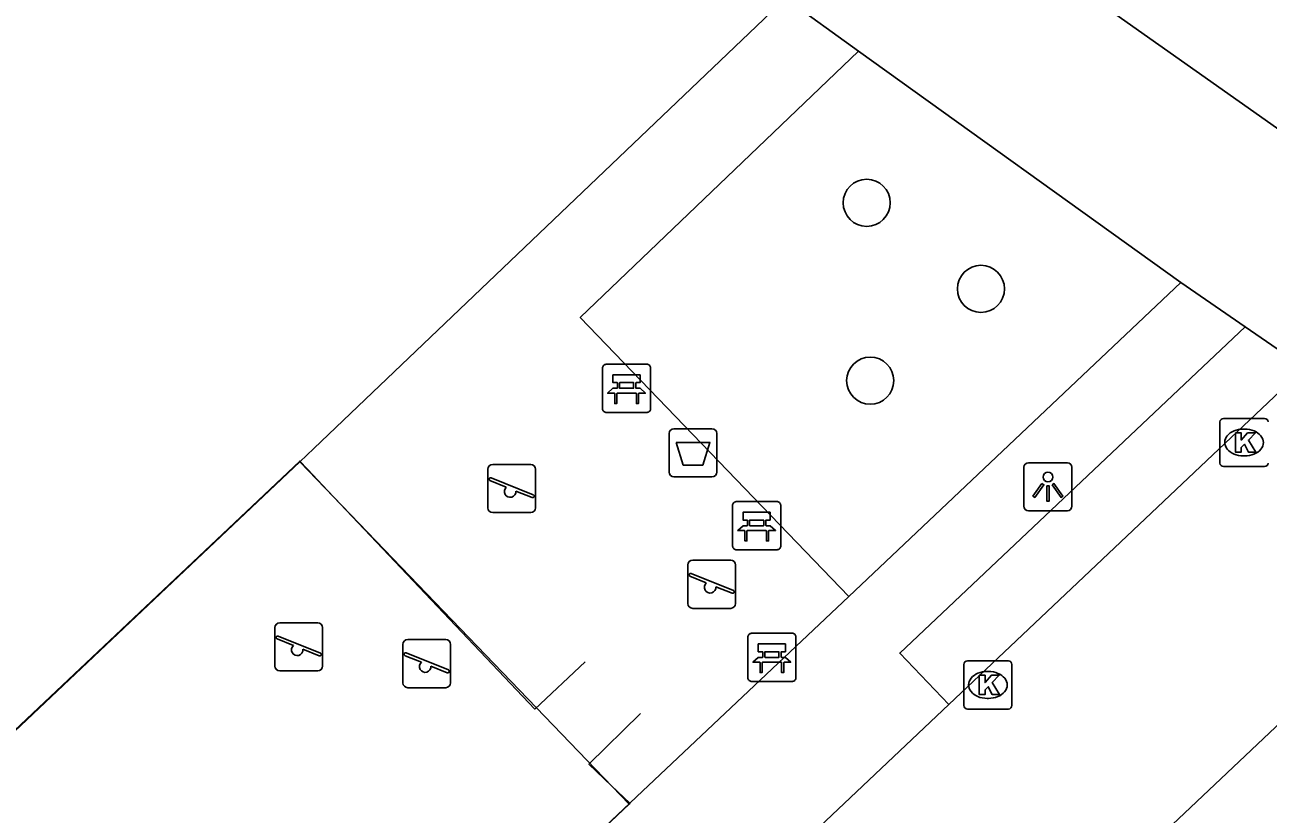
# Model space of a CAD drawing. Extents: x 162532 to 163264, y 381233 to 382042.
# Drawn here: x 163096.93 to 163122.77, y 381534.69 to 381551.08 of the extents above; entities that cross this region are included whole.
import ezdxf

# ---------------------------------------------------------------- set-up
doc = ezdxf.new("R2010")
doc.units = 0
for name, color, linetype in [('IMGEO_Afvalbak', 7, 'Continuous'), ('IMGEO_Bank', 7, 'Continuous'), ('IMGEO_Boom', 7, 'Continuous'), ('IMGEO_Groenvoorziening', 7, 'Continuous'), ('IMGEO_Hek', 7, 'Continuous'), ('IMGEO_Kolk', 7, 'Continuous'), ('IMGEO_Lichtpunt', 7, 'Continuous'), ('IMGEO_Rijbaan_lokaal_open', 7, 'Continuous'), ('IMGEO_Speelvoorziening', 7, 'Continuous'), ('IMGEO_Voetpad_open', 7, 'Continuous')]:
    doc.layers.add(name, color=color, linetype=linetype)

msp = doc.modelspace()

# ---------------------------------------------------------------- linework, layer by layer
at = {"layer": 'IMGEO_Afvalbak'}
for p, q in [((163110.317, 381541.791), (163110.317, 381542.591)), ((163110.317, 381542.591), (163110.317, 381541.791)), ((163110.417, 381542.691), (163111.207, 381542.691)), ((163111.207, 381542.691), (163110.417, 381542.691)), ((163111.307, 381542.591), (163111.307, 381541.791)), ((163111.307, 381541.791), (163111.307, 381542.591)), ((163111.207, 381541.691), (163110.417, 381541.691)), ((163110.417, 381541.691), (163111.207, 381541.691))]:
    msp.add_line(p, q, dxfattribs=at)
msp.add_lwpolyline([(163110.46, 381542.405), (163111.164, 381542.405), (163111.015, 381541.935), (163110.609, 381541.935), (163110.46, 381542.405)], dxfattribs=at)
for centre, start, end in [((163110.417, 381542.591), 90, 180), ((163110.417, 381542.591), 90, 180), ((163111.207, 381542.591), 0, 90), ((163111.207, 381542.591), 360, 90), ((163110.417, 381541.791), 180, 270), ((163110.417, 381541.791), 180, 270), ((163111.207, 381541.791), 270, 0), ((163111.207, 381541.791), 270, 0)]:
    msp.add_arc(centre, 0.1, start, end, dxfattribs=at)
at = {"layer": 'IMGEO_Bank'}
for p, q in [((163108.932, 381543.104), (163108.932, 381543.945)), ((163108.932, 381543.945), (163108.932, 381543.104)), ((163109.007, 381544.029), (163109.848, 381544.029)), ((163109.848, 381544.029), (163109.007, 381544.029)), ((163109.932, 381543.954), (163109.932, 381543.113)), ((163109.932, 381543.113), (163109.932, 381543.954)), ((163109.241, 381543.535), (163109.241, 381543.641)), ((163109.285, 381543.641), (163109.285, 381543.535)), ((163109.573, 381543.647), (163109.291, 381543.647)), ((163109.579, 381543.535), (163109.579, 381543.641)), ((163109.623, 381543.641), (163109.623, 381543.535)), ((163109.629, 381543.427), (163109.236, 381543.427)), ((163109.291, 381543.529), (163109.573, 381543.529)), ((163109.857, 381543.029), (163109.016, 381543.029)), ((163109.016, 381543.029), (163109.857, 381543.029)), ((163111.636, 381540.251), (163111.636, 381541.092)), ((163111.636, 381541.092), (163111.636, 381540.251)), ((163111.711, 381541.176), (163112.552, 381541.176)), ((163112.552, 381541.176), (163111.711, 381541.176)), ((163112.636, 381541.101), (163112.636, 381540.26)), ((163112.636, 381540.26), (163112.636, 381541.101)), ((163111.945, 381540.682), (163111.945, 381540.788)), ((163111.989, 381540.788), (163111.989, 381540.682)), ((163112.277, 381540.794), (163111.995, 381540.794)), ((163112.283, 381540.682), (163112.283, 381540.788)), ((163112.327, 381540.788), (163112.327, 381540.682)), ((163112.333, 381540.574), (163111.94, 381540.574)), ((163111.995, 381540.676), (163112.277, 381540.676)), ((163112.561, 381540.176), (163111.72, 381540.176)), ((163111.72, 381540.176), (163112.561, 381540.176)), ((163112.027, 381538.442), (163112.868, 381538.442)), ((163112.868, 381538.442), (163112.027, 381538.442)), ((163111.952, 381537.517), (163111.952, 381538.358)), ((163111.952, 381538.358), (163111.952, 381537.517)), ((163112.952, 381538.367), (163112.952, 381537.526)), ((163112.952, 381537.526), (163112.952, 381538.367)), ((163112.261, 381537.948), (163112.261, 381538.054)), ((163112.305, 381538.054), (163112.305, 381537.948)), ((163112.593, 381538.06), (163112.311, 381538.06)), ((163112.311, 381537.942), (163112.593, 381537.942)), ((163112.599, 381537.948), (163112.599, 381538.054)), ((163112.643, 381538.054), (163112.643, 381537.948)), ((163112.649, 381537.84), (163112.256, 381537.84)), ((163112.877, 381537.442), (163112.036, 381537.442)), ((163112.036, 381537.442), (163112.877, 381537.442))]:
    msp.add_line(p, q, dxfattribs=at)
for points in [[(163109.235, 381543.647), (163109.149, 381543.647), (163109.149, 381543.808), (163109.712, 381543.808), (163109.712, 381543.647), (163109.629, 381543.647)], [(163109.179, 381543.427), (163109.037, 381543.427), (163109.149, 381543.529), (163109.235, 381543.529)], [(163109.229, 381543.42), (163109.229, 381543.213), (163109.186, 381543.213), (163109.186, 381543.42)], [(163109.629, 381543.529), (163109.712, 381543.529), (163109.824, 381543.427), (163109.685, 381543.427)], [(163109.679, 381543.42), (163109.679, 381543.213), (163109.635, 381543.213), (163109.635, 381543.42)], [(163111.939, 381540.794), (163111.853, 381540.794), (163111.853, 381540.955), (163112.416, 381540.955), (163112.416, 381540.794), (163112.333, 381540.794)], [(163111.883, 381540.574), (163111.741, 381540.574), (163111.853, 381540.676), (163111.939, 381540.676)], [(163111.933, 381540.567), (163111.933, 381540.36), (163111.89, 381540.36), (163111.89, 381540.567)], [(163112.333, 381540.676), (163112.416, 381540.676), (163112.528, 381540.574), (163112.389, 381540.574)], [(163112.383, 381540.567), (163112.383, 381540.36), (163112.339, 381540.36), (163112.339, 381540.567)], [(163112.255, 381538.06), (163112.169, 381538.06), (163112.169, 381538.221), (163112.732, 381538.221), (163112.732, 381538.06), (163112.649, 381538.06)], [(163112.199, 381537.84), (163112.057, 381537.84), (163112.169, 381537.942), (163112.255, 381537.942)], [(163112.649, 381537.942), (163112.732, 381537.942), (163112.844, 381537.84), (163112.705, 381537.84)], [(163112.249, 381537.833), (163112.249, 381537.626), (163112.206, 381537.626), (163112.206, 381537.833)], [(163112.699, 381537.833), (163112.699, 381537.626), (163112.655, 381537.626), (163112.655, 381537.833)]]:
    msp.add_lwpolyline(points, dxfattribs=at)
for centre, radius, start, end in [((163109.01, 381543.951), 0.0779, 92.4484, 184.2845), ((163109.01, 381543.951), 0.0779, 92.4484, 184.2845), ((163109.854, 381543.951), 0.0779, 2.4484, 94.2845), ((163109.854, 381543.951), 0.0779, 2.4484, 94.2845), ((163109.234, 381543.64), 0.00671, 2.8957, 87.1043), ((163109.291, 381543.64), 0.00671, 92.8957, 177.1043), ((163109.573, 381543.64), 0.00671, 2.8957, 87.1043), ((163109.63, 381543.64), 0.00671, 92.8957, 177.1043), ((163109.179, 381543.42), 0.00671, 2.8957, 87.1043), ((163109.236, 381543.42), 0.00671, 92.8957, 177.1043), ((163109.234, 381543.536), 0.00671, 272.8957, 357.1043), ((163109.291, 381543.536), 0.00671, 182.8957, 267.1043), ((163109.573, 381543.536), 0.00671, 272.8957, 357.1043), ((163109.63, 381543.536), 0.00671, 182.8957, 267.1043), ((163109.628, 381543.42), 0.00671, 2.8957, 87.1043), ((163109.685, 381543.42), 0.00671, 92.8957, 177.1043), ((163109.01, 381543.107), 0.0779, 182.4484, 274.2845), ((163109.01, 381543.107), 0.0779, 182.4484, 274.2845), ((163109.854, 381543.107), 0.0779, 272.4484, 4.2845), ((163109.854, 381543.107), 0.0779, 272.4484, 4.2845), ((163111.714, 381541.098), 0.0779, 92.4484, 184.2845), ((163111.714, 381541.098), 0.0779, 92.4484, 184.2845), ((163112.558, 381541.098), 0.0779, 2.4484, 94.2845), ((163112.558, 381541.098), 0.0779, 2.4484, 94.2845), ((163111.938, 381540.787), 0.00671, 2.8957, 87.1043), ((163111.995, 381540.787), 0.00671, 92.8957, 177.1043), ((163112.277, 381540.787), 0.00671, 2.8957, 87.1043), ((163112.334, 381540.787), 0.00671, 92.8957, 177.1043), ((163111.883, 381540.567), 0.00671, 2.8957, 87.1043), ((163111.94, 381540.567), 0.00671, 92.8957, 177.1043), ((163111.938, 381540.683), 0.00671, 272.8957, 357.1043), ((163111.995, 381540.683), 0.00671, 182.8957, 267.1043), ((163112.277, 381540.683), 0.00671, 272.8957, 357.1043), ((163112.334, 381540.683), 0.00671, 182.8957, 267.1043), ((163112.332, 381540.567), 0.00671, 2.8957, 87.1043), ((163112.389, 381540.567), 0.00671, 92.8957, 177.1043), ((163111.714, 381540.254), 0.0779, 182.4484, 274.2845), ((163111.714, 381540.254), 0.0779, 182.4484, 274.2845), ((163112.558, 381540.254), 0.0779, 272.4484, 4.2845), ((163112.558, 381540.254), 0.0779, 272.4484, 4.2845), ((163112.03, 381538.364), 0.0779, 92.4484, 184.2845), ((163112.03, 381538.364), 0.0779, 92.4484, 184.2845), ((163112.874, 381538.364), 0.0779, 2.4484, 94.2845), ((163112.874, 381538.364), 0.0779, 2.4484, 94.2845), ((163112.254, 381538.053), 0.00671, 2.8957, 87.1043), ((163112.254, 381537.949), 0.00671, 272.8957, 357.1043), ((163112.311, 381538.053), 0.00671, 92.8957, 177.1043), ((163112.311, 381537.949), 0.00671, 182.8957, 267.1043), ((163112.593, 381538.053), 0.00671, 2.8957, 87.1043), ((163112.593, 381537.949), 0.00671, 272.8957, 357.1043), ((163112.65, 381538.053), 0.00671, 92.8957, 177.1043), ((163112.65, 381537.949), 0.00671, 182.8957, 267.1043), ((163112.199, 381537.833), 0.00671, 2.8957, 87.1043), ((163112.256, 381537.833), 0.00671, 92.8957, 177.1043), ((163112.648, 381537.833), 0.00671, 2.8957, 87.1043), ((163112.705, 381537.833), 0.00671, 92.8957, 177.1043), ((163112.03, 381537.52), 0.0779, 182.4484, 274.2845), ((163112.03, 381537.52), 0.0779, 182.4484, 274.2845), ((163112.874, 381537.52), 0.0779, 272.4484, 4.2845), ((163112.874, 381537.52), 0.0779, 272.4484, 4.2845)]:
    msp.add_arc(centre, radius, start, end, dxfattribs=at)
at = {"layer": 'IMGEO_Boom'}
for centre in [(163114.422, 381547.381), (163116.797, 381545.594), (163114.495, 381543.688)]:
    msp.add_circle(centre, 0.489, dxfattribs=at)
at = {"layer": 'IMGEO_Groenvoorziening'}
msp.add_lwpolyline([(163102.644, 381542.005), (163093.437, 381533.314), (163093.387, 381533.266), (163100.23, 381526.152)], dxfattribs=at)
at = {"layer": 'IMGEO_Hek'}
msp.add_lwpolyline([(163109.722, 381536.777), (163108.648, 381535.721), (163109.119, 381535.274), (163109.501, 381534.911), (163100.23, 381526.152), (163099.858, 381526.539), (163098.933, 381527.502), (163093.687, 381532.954), (163093.375, 381533.278), (163102.639, 381542.019), (163102.798, 381541.851), (163103.225, 381541.401), (163107.525, 381536.867), (163108.574, 381537.847)], dxfattribs=at)
at = {"layer": 'IMGEO_Kolk'}
for p, q in [((163121.764, 381541.978), (163121.764, 381542.83)), ((163121.839, 381542.904), (163122.691, 381542.904)), ((163122.252, 381542.684), (163122.277, 381542.684)), ((163122.275, 381542.124), (163122.25, 381542.124)), ((163122.691, 381541.904), (163121.839, 381541.904)), ((163116.44, 381536.943), (163116.44, 381537.795)), ((163116.515, 381537.869), (163117.367, 381537.869)), ((163116.928, 381537.649), (163116.953, 381537.649)), ((163117.441, 381537.795), (163117.441, 381536.943)), ((163116.951, 381537.089), (163116.926, 381537.089)), ((163117.367, 381536.869), (163116.515, 381536.869))]:
    msp.add_line(p, q, dxfattribs=at)
for points in [[(163121.764, 381541.978), (163121.764, 381542.83)], [(163121.839, 381542.904), (163122.691, 381542.904)], [(163122.085, 381542.604), (163122.208, 381542.604), (163122.208, 381542.453), (163122.338, 381542.604), (163122.502, 381542.604), (163122.356, 381542.453), (163122.509, 381542.204), (163122.357, 381542.204), (163122.272, 381542.368), (163122.208, 381542.301), (163122.208, 381542.204), (163122.085, 381542.204), (163122.085, 381542.604)], [(163122.691, 381541.904), (163121.839, 381541.904)], [(163116.44, 381536.943), (163116.44, 381537.795)], [(163116.515, 381537.869), (163117.367, 381537.869)], [(163117.441, 381537.795), (163117.441, 381536.943)], [(163116.761, 381537.569), (163116.884, 381537.569), (163116.884, 381537.418), (163117.014, 381537.569), (163117.178, 381537.569), (163117.032, 381537.418), (163117.185, 381537.169), (163117.033, 381537.169), (163116.948, 381537.333), (163116.884, 381537.266), (163116.884, 381537.169), (163116.761, 381537.169), (163116.761, 381537.569)], [(163117.367, 381536.869), (163116.515, 381536.869)]]:
    msp.add_lwpolyline(points, dxfattribs=at)
for centre, start, end in [((163121.841, 381542.828), 91.552, 178.448), ((163121.841, 381542.828), 91.552, 178.448), ((163122.689, 381542.828), 1.552, 88.448), ((163122.689, 381542.828), 1.552, 88.448), ((163121.841, 381541.98), 181.552, 268.448), ((163121.841, 381541.98), 181.552, 268.448), ((163122.689, 381541.98), 271.552, 358.448), ((163122.689, 381541.98), 271.552, 358.448), ((163116.517, 381537.793), 91.552, 178.448), ((163116.517, 381537.793), 91.552, 178.448), ((163117.365, 381537.793), 1.552, 88.448), ((163117.365, 381537.793), 1.552, 88.448), ((163116.517, 381536.945), 181.552, 268.448), ((163116.517, 381536.945), 181.552, 268.448), ((163117.365, 381536.945), 271.552, 358.448), ((163117.365, 381536.945), 271.552, 358.448)]:
    msp.add_arc(centre, 0.0765, start, end, dxfattribs=at)
for centre, major_axis, ratio, start_param, end_param in [((163122.251, 381542.404), (-0.387, 0.002), 0.722429, 4.712389, 7.853982), ((163122.276, 381542.404), (-0.39, 0.002), 0.717154, 1.570796, 4.712389), ((163116.927, 381537.369), (-0.387, 0.002), 0.722429, 4.712389, 7.853982), ((163116.952, 381537.369), (-0.39, 0.002), 0.717154, 1.570796, 4.712389)]:
    msp.add_ellipse(centre, major_axis=major_axis, ratio=ratio, start_param=start_param, end_param=end_param, dxfattribs=at)
at = {"layer": 'IMGEO_Lichtpunt'}
for p, q in [((163117.691, 381541.889), (163117.691, 381541.082)), ((163117.691, 381541.889), (163117.691, 381541.082)), ((163118.593, 381541.984), (163117.785, 381541.984)), ((163118.593, 381541.984), (163117.785, 381541.984)), ((163118.687, 381541.082), (163118.687, 381541.889)), ((163118.687, 381541.082), (163118.687, 381541.889)), ((163117.785, 381540.988), (163118.593, 381540.988)), ((163117.785, 381540.988), (163118.593, 381540.988))]:
    msp.add_line(p, q, dxfattribs=at)
for points in [[(163118.065, 381541.553), (163118.104, 381541.525), (163117.916, 381541.263), (163117.878, 381541.29), (163118.065, 381541.553)], [(163118.277, 381541.525), (163118.315, 381541.552), (163118.502, 381541.29), (163118.463, 381541.262), (163118.277, 381541.525)], [(163118.167, 381541.505), (163118.214, 381541.505), (163118.214, 381541.183), (163118.167, 381541.183), (163118.167, 381541.505)]]:
    msp.add_lwpolyline(points, dxfattribs=at)
msp.add_circle((163118.19, 381541.687), 0.0994, dxfattribs=at)
for centre, start, end in [((163117.785, 381541.889), 90, 180), ((163117.785, 381541.889), 90, 180), ((163118.593, 381541.889), 0, 90), ((163118.593, 381541.889), 0, 90), ((163117.785, 381541.082), 180, 270), ((163117.785, 381541.082), 180, 270), ((163118.593, 381541.082), 270, 0), ((163118.593, 381541.082), 270, 360)]:
    msp.add_arc(centre, 0.0946, start, end, dxfattribs=at)
at = {"layer": 'IMGEO_Rijbaan_lokaal_open'}
for points in [[(163157.1, 381524.676), (163155.592, 381525.754), (163147.662, 381531.434), (163130.622, 381543.577), (163123.831, 381548.305), (163116.261, 381553.653), (163105.848, 381561.2), (163108.563, 381564.251)], [(163123.527, 381543.952), (163116.13, 381536.96)], [(163127.716, 381541.024), (163101.581, 381516.34)], [(163111.655, 381532.733), (163116.13, 381536.96)]]:
    msp.add_lwpolyline(points, dxfattribs=at)
at = {"layer": 'IMGEO_Speelvoorziening'}
for p, q in [((163106.549, 381541.047), (163106.549, 381541.847)), ((163106.549, 381541.847), (163106.549, 381541.047)), ((163106.649, 381541.947), (163107.439, 381541.947)), ((163107.439, 381541.947), (163106.649, 381541.947)), ((163107.539, 381541.847), (163107.539, 381541.047)), ((163107.539, 381541.047), (163107.539, 381541.847)), ((163106.932, 381541.475), (163106.593, 381541.612)), ((163106.618, 381541.672), (163107.494, 381541.319)), ((163107.47, 381541.259), (163107.13, 381541.396)), ((163107.439, 381540.947), (163106.649, 381540.947)), ((163106.649, 381540.947), (163107.439, 381540.947)), ((163110.706, 381539.06), (163110.706, 381539.86)), ((163110.706, 381539.86), (163110.706, 381539.06)), ((163110.806, 381539.96), (163111.596, 381539.96)), ((163111.596, 381539.96), (163110.806, 381539.96)), ((163111.696, 381539.86), (163111.696, 381539.06)), ((163111.696, 381539.06), (163111.696, 381539.86)), ((163111.089, 381539.488), (163110.75, 381539.625)), ((163110.775, 381539.685), (163111.651, 381539.332)), ((163111.627, 381539.272), (163111.287, 381539.409)), ((163111.596, 381538.96), (163110.806, 381538.96)), ((163110.806, 381538.96), (163111.596, 381538.96)), ((163102.124, 381537.76), (163102.124, 381538.56)), ((163102.124, 381538.56), (163102.124, 381537.76)), ((163102.224, 381538.66), (163103.014, 381538.66)), ((163103.014, 381538.66), (163102.224, 381538.66)), ((163103.114, 381538.56), (163103.114, 381537.76)), ((163103.114, 381537.76), (163103.114, 381538.56)), ((163102.507, 381538.188), (163102.168, 381538.325)), ((163102.193, 381538.385), (163103.069, 381538.032)), ((163104.784, 381537.412), (163104.784, 381538.212)), ((163104.784, 381538.212), (163104.784, 381537.412)), ((163104.884, 381538.312), (163105.674, 381538.312)), ((163105.674, 381538.312), (163104.884, 381538.312)), ((163105.774, 381538.212), (163105.774, 381537.412)), ((163105.774, 381537.412), (163105.774, 381538.212)), ((163103.045, 381537.972), (163102.705, 381538.109)), ((163105.167, 381537.84), (163104.828, 381537.977)), ((163104.853, 381538.037), (163105.729, 381537.684)), ((163103.014, 381537.66), (163102.224, 381537.66)), ((163102.224, 381537.66), (163103.014, 381537.66)), ((163105.705, 381537.624), (163105.365, 381537.761)), ((163105.674, 381537.312), (163104.884, 381537.312)), ((163104.884, 381537.312), (163105.674, 381537.312))]:
    msp.add_line(p, q, dxfattribs=at)
for centre, radius, start, end in [((163106.649, 381541.847), 0.1, 90, 180), ((163106.649, 381541.847), 0.1, 90, 180), ((163107.439, 381541.847), 0.1, 0, 90), ((163107.439, 381541.847), 0.1, 360, 90), ((163106.606, 381541.642), 0.0327, 68.078, 248.078), ((163107.011, 381541.385), 0.12, 130.9928, 5.1632), ((163107.482, 381541.289), 0.0327, 248.078, 68.078), ((163106.649, 381541.047), 0.1, 180, 270), ((163106.649, 381541.047), 0.1, 180, 270), ((163107.439, 381541.047), 0.1, 270, 0), ((163107.439, 381541.047), 0.1, 270, 0), ((163110.806, 381539.86), 0.1, 90, 180), ((163110.806, 381539.86), 0.1, 90, 180), ((163111.596, 381539.86), 0.1, 0, 90), ((163111.596, 381539.86), 0.1, 360, 90), ((163110.763, 381539.655), 0.0327, 68.078, 248.078), ((163111.168, 381539.398), 0.12, 130.9928, 5.1632), ((163111.639, 381539.302), 0.0327, 248.078, 68.078), ((163110.806, 381539.06), 0.1, 180, 270), ((163110.806, 381539.06), 0.1, 180, 270), ((163111.596, 381539.06), 0.1, 270, 0), ((163111.596, 381539.06), 0.1, 270, 0), ((163102.224, 381538.56), 0.1, 90, 180), ((163102.224, 381538.56), 0.1, 90, 180), ((163103.014, 381538.56), 0.1, 0, 90), ((163103.014, 381538.56), 0.1, 360, 90), ((163102.181, 381538.355), 0.0327, 68.078, 248.078), ((163102.586, 381538.098), 0.12, 130.9928, 5.1632), ((163104.884, 381538.212), 0.1, 90, 180), ((163104.884, 381538.212), 0.1, 90, 180), ((163105.674, 381538.212), 0.1, 0, 90), ((163105.674, 381538.212), 0.1, 360, 90), ((163103.057, 381538.002), 0.0327, 248.078, 68.078), ((163104.841, 381538.007), 0.0327, 68.078, 248.078), ((163102.224, 381537.76), 0.1, 180, 270), ((163102.224, 381537.76), 0.1, 180, 270), ((163103.014, 381537.76), 0.1, 270, 0), ((163103.014, 381537.76), 0.1, 270, 0), ((163105.246, 381537.75), 0.12, 130.9928, 5.1632), ((163105.717, 381537.654), 0.0327, 248.078, 68.078), ((163104.884, 381537.412), 0.1, 180, 270), ((163104.884, 381537.412), 0.1, 180, 270), ((163105.674, 381537.412), 0.1, 270, 0), ((163105.674, 381537.412), 0.1, 270, 0)]:
    msp.add_arc(centre, radius, start, end, dxfattribs=at)
at = {"layer": 'IMGEO_Voetpad_open'}
for points in [[(163112.732, 381551.629), (163103.997, 381543.296), (163102.932, 381542.279), (163102.644, 381542.005)], [(163112.732, 381551.629), (163114.252, 381550.53)], [(163114.049, 381539.208), (163108.468, 381544.998), (163114.252, 381550.53)], [(163114.252, 381550.53), (163120.949, 381545.726)], [(163120.949, 381545.726), (163114.049, 381539.208)], [(163120.949, 381545.726), (163122.287, 381544.808)], [(163116.13, 381536.96), (163115.109, 381538.03), (163122.287, 381544.808)], [(163122.287, 381544.808), (163123.527, 381543.952)], [(163109.484, 381534.895), (163102.644, 381542.005)], [(163114.049, 381539.208), (163109.641, 381535.043), (163109.501, 381534.911), (163109.484, 381534.895)], [(163109.484, 381534.895), (163100.23, 381526.152)]]:
    msp.add_lwpolyline(points, dxfattribs=at)

doc.saveas('drawing.dxf')
